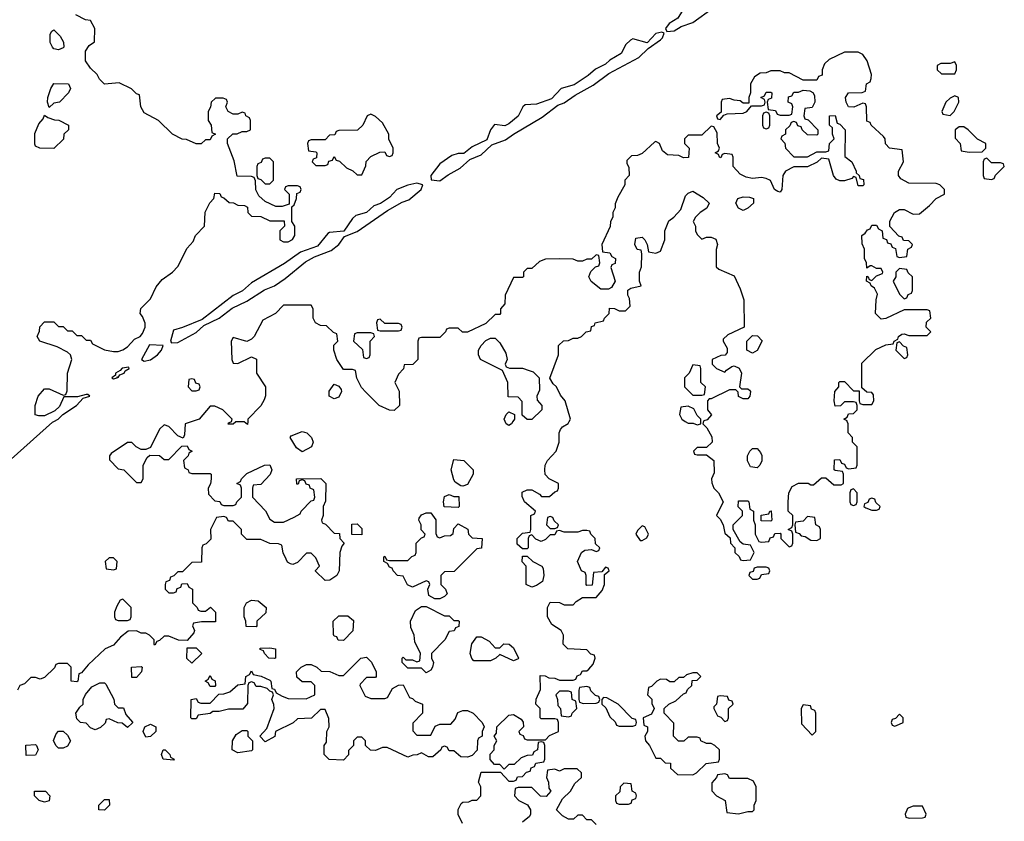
# Model space of a CAD drawing. Header units: inches. Extents: x 2701323 to 2964515, y 494916 to 722124.
# Tile 665 of 673: x 2915241 to 2919526, y 698259 to 701749. Entities that reach past the tile are written whole.
import ezdxf

# ---------------------------------------------------------------- set-up
doc = ezdxf.new("R2010")
doc.units = ezdxf.units.IN
doc.header["$MEASUREMENT"] = 0
doc.layers.add('C9619', color=7, linetype='Continuous')
doc.layers.add('C9710', color=7, linetype='Continuous')

msp = doc.modelspace()

# ---------------------------------------------------------------- linework, layer by layer
at = {"layer": 'C9619', "color": 2, "elevation": 2}
for points in [[(2915204.4, 699835.6), (2915383.6, 699996.4), (2915390.2, 700000)], [(2915992, 700000), (2915962, 699990), (2915958, 699942), (2915952.7, 699927.3), (2915930, 699938), (2915890, 699978), (2915870, 699986), (2915850, 699966), (2915810, 699886), (2915790, 699878), (2915770, 699878), (2915748.8, 699888.9), (2915730, 699908), (2915710, 699908), (2915639.6, 699860.4), (2915632, 699850), (2915632.7, 699832.7), (2915670, 699794), (2915694, 699790), (2915750, 699734), (2915770, 699734), (2915778, 699750), (2915778, 699810), (2915796.4, 699843.6), (2915807.3, 699852.7), (2915850, 699852), (2915870, 699834), (2915890, 699834), (2915947.3, 699892.7), (2915970, 699894), (2915978, 699878), (2915992, 699870), (2915978, 699862), (2915974, 699850), (2915954, 699830), (2915958, 699798), (2915974, 699790), (2915978, 699778), (2915990, 699774), (2916070, 699774), (2916074, 699770), (2916074, 699750), (2916071.6, 699728.4), (2916062, 699710), (2916063.6, 699683.6), (2916090, 699654), (2916111.6, 699651.6), (2916118, 699638), (2916130, 699634), (2916170, 699634), (2916182, 699638), (2916186, 699650), (2916206, 699670), (2916206, 699710), (2916202, 699722), (2916186, 699730), (2916202, 699738), (2916206, 699750), (2916230, 699774), (2916306, 699810), (2916330, 699811.3), (2916338, 699790), (2916331.6, 699768.4), (2916290, 699726), (2916258, 699722), (2916254, 699710), (2916254, 699670), (2916311.2, 699611.1), (2916330, 699574), (2916350, 699562), (2916390, 699562), (2916436.4, 699583.6), (2916462, 699598), (2916466, 699610), (2916510, 699654), (2916522, 699658), (2916526, 699670), (2916522, 699702), (2916506, 699710), (2916502, 699722), (2916487.3, 699727.3), (2916482, 699742), (2916470, 699746), (2916458, 699742), (2916452.7, 699727.3), (2916447.3, 699727.3), (2916446, 699750), (2916551.6, 699751.6), (2916574, 699730), (2916572.7, 699652.7), (2916562, 699630), (2916562, 699590), (2916554, 699570), (2916558, 699558), (2916572.7, 699552.7), (2916610, 699514), (2916632.7, 699512.7), (2916634, 699490), (2916654, 699470), (2916643.6, 699456.4), (2916634, 699430), (2916632, 699350), (2916622, 699330), (2916591.6, 699308.4), (2916570, 699308), (2916528.4, 699348.4), (2916528.4, 699351.6), (2916546, 699370), (2916530, 699406), (2916510, 699426), (2916490, 699426), (2916450, 699386), (2916430, 699378), (2916420.4, 699380.4), (2916407.3, 699387.3), (2916400.4, 699400.4), (2916388.4, 699428.4), (2916382, 699462), (2916367.3, 699467.3), (2916330, 699468), (2916290, 699486), (2916230, 699486), (2916206, 699510), (2916206, 699530), (2916170, 699566), (2916150, 699566), (2916142, 699582), (2916130, 699586), (2916098, 699582), (2916072, 699530), (2916072.7, 699487.3), (2916052.7, 699467.3), (2916038, 699462), (2916034, 699450), (2916032.7, 699387.3), (2915990, 699386), (2915950, 699346), (2915930, 699346), (2915912.7, 699327.3), (2915898, 699322), (2915892.7, 699307.3), (2915878, 699302), (2915874, 699290), (2915874, 699270), (2915882, 699262), (2915890, 699254), (2915910, 699254), (2915922, 699258), (2915927.3, 699272.7), (2915942, 699278), (2915947.3, 699292.7), (2915970, 699294), (2915978, 699278), (2915994, 699270), (2915994, 699210), (2916014, 699190), (2916018, 699178), (2916030, 699174), (2916050, 699174), (2916072, 699192), (2916094, 699170), (2916092.7, 699127.3), (2916032.7, 699127.3), (2915998, 699122), (2915994, 699110), (2916002, 699090), (2915999.6, 699080.4), (2915970, 699046), (2915932.7, 699047.3), (2915890, 699066), (2915870, 699066), (2915850, 699046), (2915838, 699042), (2915830, 699026), (2915826, 699030), (2915826, 699050), (2915806, 699070), (2915790, 699078), (2915770, 699078), (2915750, 699088), (2915712.7, 699087.3), (2915679.6, 699060.4), (2915650, 699026), (2915614, 699010), (2915539.6, 698940.4), (2915510, 698906), (2915498, 698902), (2915494, 698870), (2915490, 698866), (2915466, 698870), (2915466, 698930), (2915458, 698938), (2915450, 698946), (2915410, 698946), (2915398, 698942), (2915392.7, 698927.3), (2915350, 698886), (2915330, 698878), (2915310, 698886), (2915290, 698886), (2915262, 698858), (2915242, 698850), (2915232, 698830)], [(2916233.4, 700000), (2916232.7, 699987.3), (2916218, 699998), (2916182, 699998), (2916170, 699988), (2916148.4, 699988.4), (2916150, 699994), (2916162, 699998), (2916162.7, 700000)], [(2917168, 698250), (2917148.8, 698288.9), (2917148.8, 698311.1), (2917163.1, 698336.9), (2917170, 698342), (2917196.4, 698343.6), (2917210, 698352), (2917230, 698352), (2917248, 698370), (2917248, 698410), (2917238, 698430), (2917250, 698474), (2917334, 698474), (2917370, 698434), (2917390, 698434), (2917402, 698438), (2917407.3, 698452.7), (2917430, 698454), (2917447.3, 698472.7), (2917462, 698478), (2917467.3, 698492.7), (2917482, 698498), (2917487.3, 698512.7), (2917522, 698518), (2917526, 698530), (2917526, 698590), (2917522, 698602), (2917510, 698606), (2917498, 698602), (2917494, 698570), (2917478, 698562), (2917472.7, 698547.3), (2917450, 698546), (2917423.6, 698536.4), (2917392.7, 698507.3), (2917370, 698506), (2917350, 698486), (2917330, 698506), (2917307.3, 698507.3), (2917288, 698528), (2917288.4, 698551.6), (2917306, 698570), (2917306, 698590), (2917318, 698610), (2917306, 698630), (2917316.4, 698643.6), (2917318, 698670), (2917370, 698722), (2917390, 698724.7), (2917423.6, 698703.6), (2917431.6, 698691.6), (2917434, 698670), (2917414, 698650), (2917418, 698638), (2917432.7, 698632.7), (2917438, 698618), (2917450, 698614), (2917530, 698614), (2917547.3, 698632.7), (2917586, 698650), (2917586, 698690), (2917582, 698702), (2917570, 698706), (2917510, 698706), (2917506, 698710), (2917506, 698750), (2917488, 698770), (2917488.4, 698791.6), (2917507.3, 698832.7), (2917506, 698894), (2917527.3, 698892.7), (2917543.6, 698883.6), (2917570, 698882), (2917590, 698874), (2917650, 698874), (2917662, 698878), (2917667.3, 698892.7), (2917682, 698898), (2917690, 698914), (2917710, 698914), (2917718, 698922), (2917736.4, 698943.6), (2917746, 698970), (2917742, 698982), (2917727.3, 698987.3), (2917710, 699006), (2917626, 699010), (2917606, 699030), (2917608, 699070), (2917598, 699090), (2917556.4, 699116.4), (2917538, 699150), (2917538, 699190), (2917550, 699214), (2917590, 699212), (2917610, 699202), (2917650, 699202), (2917663.1, 699216.9), (2917690, 699234), (2917750, 699234), (2917776.4, 699263.6), (2917786, 699290), (2917786, 699334), (2917806, 699350), (2917802, 699362), (2917790, 699366), (2917774, 699346), (2917738, 699342), (2917732.7, 699287.3), (2917710, 699286), (2917706, 699290), (2917706, 699330), (2917702, 699342), (2917686, 699350), (2917668, 699390), (2917686, 699430), (2917700.4, 699439.6), (2917730, 699442), (2917750, 699434), (2917762, 699438), (2917766, 699450), (2917747.3, 699467.3), (2917746, 699490), (2917726, 699510), (2917722, 699522), (2917710, 699526), (2917690, 699526), (2917670, 699518), (2917610, 699518), (2917590, 699526), (2917578, 699522), (2917570, 699506), (2917550, 699506), (2917530, 699486), (2917510, 699478), (2917487.3, 699487.3), (2917470, 699506), (2917458, 699502), (2917454, 699490), (2917454, 699450), (2917450, 699446), (2917430, 699446), (2917406, 699466), (2917406, 699490), (2917430, 699514), (2917462, 699518), (2917466, 699530), (2917466, 699590), (2917482, 699598), (2917486, 699610), (2917438, 699650), (2917427.3, 699672.7), (2917427.3, 699692.7), (2917450, 699702), (2917470, 699702), (2917503.6, 699683.6), (2917512.7, 699672.7), (2917547.3, 699672.7), (2917570, 699694), (2917582, 699698), (2917586, 699710), (2917586, 699730), (2917546, 699750), (2917528.4, 699768.4), (2917526, 699790), (2917528, 699810), (2917538, 699830), (2917575.3, 699870), (2917588.7, 699910), (2917588.7, 699950), (2917594.6, 699965.4), (2917603.1, 699976.9), (2917628.4, 699991.6), (2917632.8, 700000)], [(2917388, 700000), (2917382, 699990), (2917370, 699982), (2917358, 699990), (2917353.5, 700000)], [(2918137.6, 700000), (2918150, 699992), (2918172, 699992), (2918190, 699984.7), (2918206, 699990), (2918206, 700000)], [(2918217.3, 700000), (2918214, 699990), (2918232, 699972), (2918252.7, 699932.7), (2918254, 699910), (2918230, 699886), (2918190, 699886), (2918174, 699870), (2918178, 699858), (2918190, 699854), (2918230, 699854), (2918262, 699830), (2918263.6, 699776.4), (2918252, 699750), (2918252.7, 699732.7), (2918262, 699710), (2918282, 699690), (2918302, 699650), (2918274, 699590), (2918290, 699574), (2918302, 699550), (2918310, 699514), (2918332.7, 699492.7), (2918334, 699470), (2918354, 699450), (2918354, 699430), (2918372.7, 699412.7), (2918378, 699398), (2918390, 699394), (2918422, 699398), (2918438, 699430), (2918422, 699462), (2918390, 699466), (2918376.4, 699476.4), (2918346, 699530), (2918346, 699550), (2918386, 699590), (2918386, 699610), (2918368.4, 699628.4), (2918370, 699654), (2918410, 699654), (2918414, 699650), (2918418, 699618), (2918434, 699610), (2918434, 699570), (2918442, 699550), (2918442, 699510), (2918458, 699478), (2918470, 699474), (2918502, 699478), (2918507.3, 699492.7), (2918522, 699498), (2918527.3, 699512.7), (2918550, 699514), (2918554, 699510), (2918554, 699490), (2918590, 699454), (2918602, 699458), (2918606, 699470), (2918606, 699510), (2918602, 699522), (2918586, 699530), (2918602, 699538), (2918606, 699550), (2918606, 699590), (2918586, 699610), (2918586, 699650), (2918588, 699690), (2918603.1, 699716.9), (2918630, 699732), (2918672, 699732), (2918683.6, 699723.6), (2918696.4, 699723.6), (2918730, 699754), (2918750, 699754), (2918783.6, 699723.6), (2918816.4, 699723.6), (2918826, 699730), (2918826, 699770), (2918822, 699782), (2918790, 699786), (2918786, 699790), (2918787.3, 699832.7), (2918810, 699834), (2918818, 699818), (2918830, 699814), (2918838, 699798), (2918850, 699794), (2918882, 699798), (2918886, 699810), (2918886, 699890), (2918866, 699910), (2918866, 699930), (2918846, 699950), (2918846, 699990), (2918842.7, 700000)], [(2917750, 698246), (2917730, 698266), (2917710, 698266), (2917690, 698286), (2917670, 698286), (2917651.6, 698268.4), (2917630, 698268), (2917603.1, 698283.1), (2917578, 698310), (2917603.1, 698356.9), (2917638, 698390), (2917656.4, 698423.6), (2917686, 698450), (2917686, 698470), (2917667.3, 698487.3), (2917610, 698488), (2917590, 698478), (2917570, 698486), (2917538, 698482), (2917534, 698450), (2917542, 698430), (2917543.6, 698403.6), (2917552, 698390), (2917532, 698368), (2917508.4, 698368.4), (2917470, 698406), (2917410, 698406), (2917398, 698402), (2917394, 698370), (2917414, 698350), (2917451.3, 698331.3), (2917464.7, 698310), (2917464.7, 698290), (2917459.8, 698280.2), (2917430, 698255.3)]]:
    msp.add_lwpolyline(points, dxfattribs=at)
for points in [[(2916470, 699868), (2916445.6, 699885.6), (2916418, 699930), (2916422, 699938), (2916470, 699956), (2916491.3, 699950), (2916511.3, 699930), (2916518, 699910), (2916511.2, 699888.9)], [(2918450, 699798), (2918422, 699802), (2918408, 699828), (2918408, 699850), (2918418, 699870), (2918430, 699882), (2918450, 699882), (2918465.4, 699865.4), (2918471.2, 699851.1), (2918471.2, 699828.9), (2918462, 699810)], [(2917170, 699718), (2917160.4, 699720.4), (2917136.4, 699736.4), (2917130, 699746), (2917119, 699790), (2917130, 699834), (2917174, 699830), (2917214, 699790), (2917214, 699770), (2917190, 699726)], [(2918870, 699706), (2918858, 699702), (2918854, 699690), (2918854, 699650), (2918858, 699638), (2918870, 699634), (2918882, 699638), (2918886, 699650), (2918886, 699690)], [(2917150, 699626), (2917088.7, 699628.7), (2917086, 699650), (2917090, 699674), (2917110, 699682), (2917130, 699674), (2917152.7, 699672.7), (2917154, 699630)], [(2918950, 699666), (2918938, 699662), (2918932.7, 699647.3), (2918918, 699642), (2918914, 699630), (2918923.6, 699623.6), (2918950, 699614), (2918970, 699614), (2918982, 699618), (2918986, 699630), (2918967.3, 699647.3), (2918962, 699662)], [(2917070, 699494), (2917090, 699502), (2917116.4, 699503.6), (2917127.3, 699512.7), (2917130, 699534), (2917150, 699554), (2917191.2, 699531.1), (2917194, 699510), (2917210, 699494), (2917254, 699490), (2917251.2, 699448.9), (2917230, 699446), (2917132.7, 699347.3), (2917090, 699346), (2917074, 699330), (2917074, 699290), (2917094, 699270), (2917102, 699250), (2917090, 699238), (2917070, 699228), (2917048.4, 699228.4), (2917022, 699242), (2917018, 699270), (2917026, 699290), (2917022, 699302), (2917010, 699306), (2916950, 699278), (2916928.8, 699288.9), (2916910, 699326), (2916886, 699330), (2916866, 699350), (2916862, 699362), (2916850, 699366), (2916842, 699382), (2916826, 699390), (2916826, 699410), (2916830, 699414), (2916838, 699398), (2916850, 699394), (2916930, 699394), (2916947.3, 699412.7), (2916962, 699418), (2916966, 699430), (2916966, 699470), (2916990, 699494), (2917002, 699498), (2917006, 699510), (2916988.4, 699528.4), (2916988, 699550), (2916978, 699570), (2916980.4, 699579.6), (2916990, 699594), (2917010, 699602), (2917030, 699602), (2917051.6, 699571.6), (2917052.7, 699512.7), (2917058, 699498)], [(2918510, 699566), (2918467.3, 699567.3), (2918467.3, 699592.7), (2918502, 699598), (2918506, 699610), (2918511.6, 699611.6), (2918514, 699570)], [(2917550, 699586), (2917538, 699582), (2917534, 699550), (2917550, 699534), (2917570, 699534), (2917582, 699538), (2917586, 699550), (2917567.3, 699567.3), (2917562, 699582)], [(2918670, 699586), (2918650, 699566), (2918618, 699562), (2918614, 699550), (2918618, 699518), (2918632.7, 699512.7), (2918642, 699502), (2918659.6, 699499.6), (2918683.6, 699483.6), (2918710, 699482), (2918726, 699490), (2918726, 699530), (2918722, 699542), (2918706, 699550), (2918702, 699582)], [(2916730, 699506), (2916687.3, 699507.3), (2916687.3, 699552.7), (2916710, 699554), (2916730, 699534)], [(2917950, 699546), (2917930, 699526), (2917922, 699510), (2917942, 699482), (2917950, 699482), (2917970, 699494), (2917978, 699510), (2917962, 699542)], [(2915650, 699406), (2915630, 699406), (2915614, 699390), (2915618, 699358), (2915650, 699354), (2915662, 699358), (2915666, 699390)], [(2917470, 699278), (2917446, 699290), (2917446, 699370), (2917428.4, 699388.4), (2917430, 699414), (2917450, 699414), (2917474, 699390), (2917514, 699370), (2917519.6, 699359.6), (2917522, 699330), (2917516, 699304), (2917490, 699286)], [(2918490, 699366), (2918450, 699366), (2918438, 699362), (2918432.7, 699347.3), (2918418, 699342), (2918414, 699330), (2918430, 699314), (2918450, 699314), (2918462, 699318), (2918470, 699334), (2918502, 699338), (2918506, 699350), (2918502, 699362)], [(2915690, 699226), (2915678, 699222), (2915663.6, 699196.4), (2915654, 699170), (2915654, 699150), (2915658, 699138), (2915670, 699134), (2915710, 699134), (2915722, 699138), (2915726, 699150), (2915726, 699190)], [(2916270, 699106), (2916227.3, 699107.3), (2916226, 699130), (2916218, 699150), (2916218, 699190), (2916228.8, 699211.1), (2916250, 699222), (2916279.6, 699219.6), (2916314, 699190), (2916312.7, 699167.3), (2916274, 699130), (2916274, 699110)], [(2917090, 699154), (2917110, 699154), (2917130, 699134), (2917150, 699134), (2917154, 699130), (2917152.7, 699107.3), (2917138, 699102), (2917131.6, 699088.4), (2917110, 699086), (2917091.2, 699048.9), (2917034, 698990), (2917034, 698970), (2917042, 698950), (2917038, 698930), (2917030, 698918), (2917010, 698906), (2916990, 698926), (2916930, 698926), (2916906, 698950), (2916906, 698970), (2916910, 698974), (2916922, 698962), (2916950, 698962), (2916970, 698954), (2916982, 698958), (2916986, 698990), (2916960.4, 699040.4), (2916958, 699070), (2916943.1, 699103.1), (2916942, 699130), (2916963.1, 699176.9), (2916990, 699194), (2917010, 699194)], [(2916650, 699046), (2916627.3, 699047.3), (2916622, 699062), (2916610, 699066), (2916607.3, 699072.7), (2916606, 699130), (2916630, 699154), (2916670, 699154), (2916694, 699134), (2916691.6, 699088.4)], [(2917310, 699014), (2917330, 699014), (2917348.7, 699031.3), (2917371.2, 699031.1), (2917390, 699014), (2917412, 698970), (2917410, 698966), (2917390, 698958), (2917330, 698986), (2917314, 698970), (2917290, 698958), (2917218, 698958), (2917208.4, 698968.4), (2917202, 698990), (2917208.4, 699031.6), (2917230, 699062), (2917250, 699062), (2917283.6, 699043.6)], [(2915990, 698948), (2915968.4, 698968.4), (2915970, 699014), (2916010, 699014), (2916034, 698990)], [(2916350, 698968), (2916326, 698970), (2916306, 698990), (2916302, 699002), (2916287.3, 699007.3), (2916287.3, 699012.7), (2916330, 699014), (2916354, 699010), (2916354, 698970)], [(2916770, 698794), (2916830, 698794), (2916842, 698798), (2916863.1, 698836.9), (2916890, 698852), (2916910, 698854), (2916938, 698798), (2916950, 698794), (2916962, 698782), (2916994, 698770), (2916994, 698730), (2916952.7, 698687.3), (2916952.7, 698652.7), (2916970, 698634), (2917030, 698634), (2917050, 698674), (2917070, 698682), (2917118, 698682), (2917136.4, 698703.6), (2917147.3, 698732.7), (2917170, 698742), (2917190, 698742), (2917214, 698730), (2917254, 698690), (2917262, 698670), (2917254, 698650), (2917254, 698630), (2917238, 698622), (2917234, 698610), (2917231.6, 698568.4), (2917210, 698546), (2917190, 698538), (2917160.4, 698540.4), (2917130, 698566), (2917110, 698566), (2917102, 698582), (2917090, 698586), (2917078, 698582), (2917074, 698570), (2917039.6, 698540.4), (2917020.4, 698540.4), (2916990, 698558), (2916971.6, 698548.4), (2916952.7, 698547.3), (2916930, 698538), (2916840.4, 698580.4), (2916819.6, 698580.4), (2916790, 698568), (2916768.4, 698568.4), (2916746, 698590), (2916746, 698610), (2916730, 698626), (2916710, 698626), (2916694, 698610), (2916694, 698590), (2916672.7, 698567.3), (2916671.6, 698548.4), (2916650, 698526), (2916588.4, 698528.4), (2916566, 698550), (2916566, 698590), (2916576.4, 698603.6), (2916578, 698650), (2916588, 698670), (2916587.3, 698707.3), (2916570, 698746), (2916550, 698746), (2916511.6, 698708.4), (2916450, 698706), (2916431.6, 698688.4), (2916354, 698650), (2916351.2, 698628.9), (2916310, 698606), (2916286, 698630), (2916316.4, 698663.6), (2916348, 698750), (2916347.3, 698767.3), (2916338, 698790), (2916346, 698810), (2916342, 698822), (2916330, 698826), (2916318, 698838), (2916290, 698846), (2916270, 698846), (2916262, 698862), (2916250, 698866), (2916238, 698862), (2916234, 698850), (2916232.7, 698772.7), (2916212.7, 698747.3), (2916150, 698748), (2916110, 698738), (2916082, 698738), (2916070, 698728), (2916018, 698722), (2916010, 698706), (2915990, 698706), (2915986, 698710), (2915988, 698790), (2916010, 698794), (2916018, 698778), (2916030, 698774), (2916070, 698774), (2916107.3, 698812.7), (2916130, 698814), (2916156.4, 698823.6), (2916190, 698854), (2916222, 698858), (2916226, 698890), (2916242, 698898), (2916250, 698914), (2916258, 698898), (2916291.6, 698891.6), (2916330, 698874), (2916334, 698870), (2916338, 698838), (2916350, 698834), (2916358, 698818), (2916383.6, 698803.6), (2916410, 698794), (2916487.3, 698792.7), (2916526, 698810), (2916526, 698850), (2916510, 698866), (2916470, 698866), (2916447.3, 698887.3), (2916446, 698910), (2916466, 698930), (2916490, 698942), (2916510, 698942), (2916534, 698930), (2916552.7, 698912.7), (2916591.2, 698911.1), (2916630, 698894), (2916650, 698894), (2916726, 698970), (2916750, 698974), (2916771.6, 698951.6), (2916792, 698910), (2916792, 698890), (2916790, 698886), (2916750, 698886), (2916723.6, 698856.4), (2916722, 698850), (2916744.7, 698804.7)], [(2915730, 698886), (2915728, 698930), (2915770, 698934), (2915774, 698930), (2915772, 698910), (2915750, 698886)], [(2916070, 698846), (2916062, 698862), (2916048, 698870), (2916062, 698878), (2916070, 698894), (2916078, 698878), (2916091.6, 698871.6), (2916094, 698850), (2916090, 698846)], [(2918190, 698906), (2918170, 698906), (2918143.6, 698896.4), (2918130, 698886), (2918110, 698886), (2918090, 698866), (2918070, 698866), (2918056.4, 698876.4), (2918030, 698878), (2918014, 698870), (2917990, 698846), (2917978, 698842), (2917974, 698810), (2917991.6, 698791.6), (2917992.7, 698772.7), (2918002, 698750), (2917990, 698726), (2917954, 698710), (2917958, 698678), (2917974, 698670), (2917974, 698650), (2917962, 698630), (2917964.7, 698610), (2917982, 698590), (2918010, 698534), (2918030, 698534), (2918050, 698514), (2918072.7, 698512.7), (2918074, 698490), (2918103.6, 698463.6), (2918170, 698462), (2918186, 698470), (2918228.4, 698511.6), (2918282, 698518), (2918286, 698530), (2918286, 698570), (2918266, 698590), (2918250, 698598), (2918230, 698598), (2918206, 698610), (2918202, 698622), (2918190, 698626), (2918150, 698626), (2918131.6, 698608.4), (2918108, 698608), (2918086, 698630), (2918087.3, 698687.3), (2918046, 698730), (2918046, 698750), (2918066, 698770), (2918096.4, 698783.6), (2918130, 698814), (2918142, 698818), (2918147.3, 698832.7), (2918166, 698850), (2918167.3, 698872.7), (2918190, 698874), (2918206, 698890)], [(2915710, 698668), (2915687.3, 698687.3), (2915668.4, 698688.4), (2915630, 698706), (2915618, 698702), (2915612.7, 698687.3), (2915592.7, 698667.3), (2915570, 698658), (2915550, 698666), (2915530, 698686), (2915506, 698690), (2915490, 698706), (2915486, 698730), (2915503.1, 698756.9), (2915518, 698770), (2915518, 698790), (2915528.4, 698811.6), (2915555.3, 698844.7), (2915590, 698862), (2915610, 698862), (2915616.9, 698856.9), (2915651.6, 698791.6), (2915654, 698770), (2915670, 698754), (2915692.7, 698752.7), (2915703.6, 698723.6), (2915731.6, 698691.6), (2915732, 698688)], [(2917710, 698846), (2917678, 698842), (2917674, 698830), (2917674, 698790), (2917678, 698778), (2917692.7, 698772.7), (2917750, 698774), (2917762, 698778), (2917766, 698790), (2917762, 698802), (2917747.3, 698807.3), (2917727.3, 698827.3), (2917722, 698842)], [(2917630, 698826), (2917590, 698826), (2917574, 698810), (2917582, 698790), (2917583.6, 698763.6), (2917594, 698750), (2917598, 698718), (2917630, 698714), (2917642, 698718), (2917646, 698730), (2917666, 698750), (2917662, 698782), (2917646, 698790), (2917642, 698822)], [(2917782, 698798), (2917774, 698790), (2917774, 698770), (2917792.7, 698752.7), (2917810, 698714), (2917832.7, 698692.7), (2917838, 698678), (2917850, 698674), (2917910, 698674), (2917922, 698678), (2917926, 698690), (2917922, 698702), (2917907.3, 698707.3), (2917846, 698770), (2917796.4, 698796.4)], [(2918290, 698806), (2918278, 698802), (2918274, 698770), (2918262, 698758), (2918262, 698750), (2918278, 698718), (2918292.7, 698712.7), (2918310, 698694), (2918322, 698698), (2918326, 698710), (2918326, 698750), (2918346, 698770), (2918342, 698782), (2918327.3, 698787.3), (2918322, 698802)], [(2918650, 698766), (2918642, 698750), (2918643.6, 698683.6), (2918690, 698634), (2918706, 698650), (2918706, 698730), (2918702, 698742), (2918687.3, 698747.3), (2918682, 698762)], [(2919070, 698726), (2919052.7, 698707.3), (2919038, 698702), (2919034, 698690), (2919038, 698678), (2919050, 698674), (2919070, 698682), (2919086, 698690), (2919086, 698710)], [(2915790, 698626), (2915778, 698650), (2915786, 698670), (2915810, 698682), (2915834, 698670), (2915834, 698650), (2915810, 698628)], [(2915410, 698578), (2915398, 698590), (2915388.8, 698611.1), (2915400.2, 698639.8), (2915410, 698652), (2915430, 698652), (2915450, 698634), (2915462, 698610), (2915450, 698586), (2915430, 698578)], [(2916190, 698558), (2916166, 698570), (2916168, 698610), (2916183.1, 698636.9), (2916210, 698654), (2916230, 698654), (2916234, 698650), (2916234, 698630), (2916254, 698610), (2916254, 698570), (2916250, 698566)], [(2915270, 698546), (2915268.7, 698591.3), (2915310, 698594), (2915314, 698590), (2915322, 698570), (2915310, 698548)], [(2915910, 698526), (2915866, 698530), (2915858, 698550), (2915866, 698570), (2915874, 698570), (2915894, 698550), (2915898, 698538), (2915914, 698530)], [(2918310, 698466), (2918278, 698462), (2918274, 698450), (2918252.7, 698427.3), (2918252.7, 698392.7), (2918274, 698370), (2918312, 698350), (2918318, 698298), (2918370, 698292), (2918410, 698302), (2918430, 698302), (2918438, 698310), (2918438, 698330), (2918446, 698350), (2918446, 698410), (2918434.6, 698434.6), (2918410, 698446), (2918330, 698446), (2918322, 698462)], [(2917870, 698426), (2917854, 698410), (2917852.7, 698387.3), (2917834, 698370), (2917834, 698350), (2917838, 698338), (2917850, 698334), (2917890, 698334), (2917902, 698338), (2917907.3, 698352.7), (2917922, 698358), (2917926, 698370), (2917922, 698382), (2917906, 698390), (2917902, 698422)], [(2915350, 698342), (2915326, 698350), (2915306, 698370), (2915306, 698390), (2915354, 698390), (2915372, 698370), (2915370, 698348)], [(2915610, 698308), (2915586, 698310), (2915586, 698330), (2915610, 698354), (2915630, 698354), (2915632, 698330)], [(2919170, 698326), (2919130, 698326), (2919110, 698318), (2919104.7, 698315.3), (2919094, 698290), (2919098, 698278), (2919112.7, 698272.7), (2919170, 698274), (2919182, 698278), (2919186, 698290)]]:
    msp.add_lwpolyline(points, close=True, dxfattribs=at)
at = {"layer": 'C9710', "color": 2, "elevation": 2}
for points in [[(2918210, 701863.7), (2918182.5, 701857.5), (2918150.5, 701829.5), (2918104.9, 701755.1), (2918067.5, 701732.5), (2918052, 701710), (2918058, 701698), (2918090, 701701), (2918120.1, 701719.9), (2918170, 701737.3), (2918259.6, 701800.4), (2918288, 701830), (2918266, 701846), (2918230, 701859.3)], [(2915410, 701618), (2915390, 701622), (2915384, 701630), (2915374, 701650), (2915374.6, 701685.4), (2915381.2, 701698.8), (2915390, 701704.7), (2915416.9, 701676.9), (2915431.6, 701651.6), (2915434, 701630), (2915430, 701626)], [(2918035.3, 701695.3), (2918010, 701688.7), (2917972, 701648), (2917910, 701665.2), (2917899.8, 701660.2), (2917879.3, 701640.7), (2917858, 701602), (2917810, 701572.7), (2917790, 701555.1), (2917746.4, 701533.6), (2917714.4, 701505.6), (2917654.9, 701465.1), (2917598, 701450), (2917555.5, 701404.5), (2917490, 701380.7), (2917441.6, 701378.4), (2917430.5, 701369.5), (2917410.4, 701329.6), (2917370, 701296), (2917352.8, 701287.2), (2917307.7, 701292.3), (2917290.8, 701270), (2917274.4, 701225.6), (2917210, 701196), (2917173.7, 701166.3), (2917150, 701166), (2917122.5, 701157.5), (2917070, 701121.2), (2917030.8, 701070), (2917031.3, 701051.3), (2917070, 701047.7), (2917106.2, 701073.8), (2917158, 701102), (2917200.1, 701139.9), (2917250, 701160.7), (2917296.5, 701203.5), (2917354.7, 701225.3), (2917389.5, 701250.5), (2917515.6, 701324.4), (2917583.7, 701376.3), (2917610, 701387.3), (2917658.9, 701421.1), (2917736.2, 701463.8), (2917804.8, 701515.2), (2917936.2, 701583.8), (2917976.5, 701623.5), (2918030, 701661), (2918039, 701670), (2918046, 701690)], [(2919310, 701566), (2919290, 701558), (2919250, 701558), (2919234, 701550), (2919234, 701530), (2919252.7, 701512.7), (2919310, 701514), (2919318, 701530), (2919318, 701550)], [(2915370, 701366), (2915362, 701390), (2915364, 701410), (2915377.2, 701450), (2915390, 701471), (2915454, 701470), (2915462, 701450), (2915454, 701430), (2915414, 701390), (2915390, 701386)], [(2919310, 701418), (2919290, 701408), (2919272, 701390), (2919254, 701350), (2919258, 701338), (2919290, 701332), (2919308, 701350), (2919328, 701390), (2919326, 701410)], [(2915390, 701188), (2915329.1, 701189.1), (2915310, 701198), (2915306.6, 701206.6), (2915306.8, 701253.2), (2915324.1, 701295.9), (2915343.1, 701316.9), (2915350, 701334), (2915363.6, 701323.6), (2915392.7, 701312.7), (2915411.6, 701311.6), (2915454, 701290), (2915454, 701270), (2915434, 701250), (2915431.6, 701228.4)], [(2916770, 701338), (2916754, 701330), (2916734, 701290), (2916711.6, 701268.4), (2916630, 701266), (2916618, 701262), (2916612.7, 701247.3), (2916590, 701246), (2916570, 701226), (2916510, 701226), (2916498, 701222), (2916494, 701210), (2916498, 701178), (2916530, 701174), (2916534, 701170), (2916532.7, 701147.3), (2916518, 701142), (2916514, 701130), (2916530, 701114), (2916570, 701114), (2916582, 701118), (2916587.3, 701132.7), (2916602, 701138), (2916610, 701154), (2916618, 701138), (2916632.7, 701132.7), (2916663.6, 701103.6), (2916691.6, 701091.6), (2916710, 701074), (2916730, 701074), (2916747.3, 701112.7), (2916748.4, 701131.6), (2916770, 701154), (2916808.4, 701171.6), (2916830, 701174), (2916838, 701158), (2916850, 701154), (2916862, 701158), (2916866, 701170), (2916866, 701190), (2916848.4, 701228.4), (2916848, 701250), (2916820.4, 701300.4), (2916790, 701328)], [(2918490, 701346), (2918478, 701342), (2918474, 701330), (2918474, 701290), (2918478, 701278), (2918490, 701274), (2918502, 701278), (2918506, 701290), (2918506, 701330), (2918502, 701342)], [(2919350, 701282), (2919330, 701282), (2919312, 701270), (2919312.7, 701232.7), (2919334, 701210), (2919338, 701178), (2919372.7, 701172.7), (2919430, 701174), (2919446, 701190), (2919446, 701210), (2919408.7, 701228.7), (2919368, 701270)], [(2916330, 701146), (2916310, 701146), (2916298, 701142), (2916292.7, 701127.3), (2916278, 701122), (2916274, 701110), (2916274, 701070), (2916278, 701058), (2916290, 701054), (2916310, 701034), (2916330, 701034), (2916346, 701050), (2916346, 701130)], [(2919450, 701146), (2919438, 701142), (2919434, 701130), (2919434, 701070), (2919438, 701058), (2919470, 701054), (2919482, 701058), (2919487.3, 701072.7), (2919526, 701110), (2919522, 701122), (2919510, 701126), (2919470, 701126)], [(2916970, 701037.2), (2916930, 701029.3), (2916882, 701010), (2916850, 700975.3), (2916810.9, 700949.1), (2916782, 700938), (2916750.6, 700909.4), (2916703.4, 700896.6), (2916690, 700884), (2916651.6, 700828.4), (2916590, 700822), (2916582.3, 700817.7), (2916537.3, 700762.7), (2916462.8, 700737.2), (2916393, 700687), (2916250, 700604), (2916210.7, 700569.3), (2916170, 700549), (2916036, 700444), (2915950, 700409.2), (2915910, 700398), (2915898, 700350), (2915902, 700342), (2915930, 700344), (2916010, 700386.8), (2916042, 700418), (2916108.7, 700450), (2916166.3, 700493.7), (2916230, 700524), (2916306.6, 700573.4), (2916350, 700590.8), (2916397, 700623), (2916485.1, 700694.9), (2916523.7, 700716.3), (2916596.2, 700743.8), (2916630, 700770.8), (2916655.1, 700804.9), (2916710, 700827.3), (2916841.5, 700918.5), (2916905.8, 700954.2), (2916934.9, 700965.1), (2916989, 701010), (2916995.3, 701030)], [(2918390, 700918), (2918368.8, 700928.9), (2918358, 700950), (2918366, 700970), (2918390, 700978), (2918416.9, 700976.9), (2918434, 700970), (2918434, 700950), (2918410, 700928)], [(2919070, 700666), (2919054, 700650), (2919054, 700630), (2919042, 700610), (2919070, 700554), (2919090, 700534), (2919102, 700538), (2919107.3, 700552.7), (2919122, 700558), (2919126, 700570), (2919126, 700630), (2919107.3, 700647.3), (2919102, 700662)], [(2916810, 700446), (2916798, 700442), (2916794, 700430), (2916798, 700398), (2916810, 700394), (2916890, 700394), (2916902, 700398), (2916906, 700410), (2916902, 700422), (2916890, 700426), (2916830, 700426)], [(2916770, 700386), (2916710, 700386), (2916698, 700382), (2916694, 700350), (2916732.7, 700312.7), (2916738, 700278), (2916750, 700274), (2916762, 700278), (2916766, 700290), (2916766, 700350), (2916786, 700370), (2916782, 700382)], [(2918430, 700298), (2918406, 700310), (2918406, 700350), (2918430, 700374), (2918452.7, 700372.7), (2918471.6, 700351.6), (2918450, 700308.7)], [(2915806.4, 700333.6), (2915772, 700270), (2915782.8, 700262.8), (2915810, 700267.7), (2915841.2, 700290), (2915859, 700310), (2915866, 700330)], [(2917450, 700008), (2917427.3, 700027.3), (2917427.3, 700087.3), (2917410, 700106), (2917367.3, 700107.3), (2917366, 700170), (2917342, 700222), (2917246, 700270), (2917238, 700290), (2917238, 700310), (2917248.8, 700331.1), (2917270, 700352), (2917290, 700362), (2917310, 700362), (2917330, 700342), (2917356.9, 700296.9), (2917362, 700270), (2917354, 700250), (2917358, 700238), (2917372.7, 700232.7), (2917430, 700231.3), (2917458, 700222), (2917475.3, 700215.3), (2917502, 700190), (2917503.6, 700136.4), (2917492, 700110), (2917492.7, 700092.7), (2917514, 700070), (2917514, 700050), (2917470, 700008)], [(2919070, 700346), (2919058, 700342), (2919054, 700310), (2919090, 700274), (2919102, 700278), (2919106, 700290), (2919102, 700322), (2919087.3, 700327.3)], [(2918170, 700246), (2918154, 700210), (2918134, 700190), (2918134, 700150), (2918170, 700114), (2918210, 700114), (2918222, 700118), (2918226, 700150), (2918206, 700170), (2918206, 700230), (2918202, 700242)], [(2915716.4, 700236.4), (2915687.5, 700232.5), (2915678.8, 700221.2), (2915658, 700210), (2915658, 700202), (2915642, 700190), (2915650, 700186), (2915666, 700190), (2915666, 700194), (2915670, 700192), (2915677.2, 700202.8), (2915695.3, 700210), (2915700.2, 700219.8), (2915718, 700230)], [(2915990, 700186), (2915978, 700182), (2915974, 700150), (2915990, 700134), (2916010, 700134), (2916022, 700138), (2916026, 700150), (2916022, 700162), (2916007.3, 700167.3), (2916002, 700182)], [(2916610, 700098), (2916588, 700110), (2916588.4, 700131.6), (2916610, 700162), (2916630, 700154), (2916639.6, 700139.6), (2916642, 700130), (2916630, 700106)]]:
    msp.add_lwpolyline(points, close=True, dxfattribs=at)
for points in [[(2915390.2, 700000), (2915408.7, 700010), (2915429, 700031), (2915488.7, 700070), (2915518, 700102), (2915546, 700110), (2915538, 700118), (2915530, 700118), (2915492.7, 700107.3), (2915432.7, 700107.3), (2915414.4, 700065.6), (2915394.4, 700045.6), (2915350, 700025.2), (2915324, 700024), (2915308.8, 700028.9), (2915308.7, 700070), (2915322, 700110), (2915350, 700142), (2915370, 700142), (2915430, 700114), (2915442, 700118), (2915447.3, 700132.7), (2915448.7, 700210), (2915468.7, 700270), (2915462, 700290), (2915450, 700302), (2915404.7, 700324.7), (2915328.8, 700348.9), (2915318, 700370), (2915327.3, 700392.7), (2915328.4, 700411.6), (2915350, 700434), (2915390, 700434), (2915410, 700414), (2915430, 700414), (2915450, 700394), (2915470, 700394), (2915490, 700374), (2915510, 700374), (2915530, 700354), (2915550, 700354), (2915558, 700338), (2915610, 700312), (2915650, 700304.7), (2915670, 700304.7), (2915690, 700311.3), (2915710, 700324.7), (2915741.2, 700358.8), (2915766, 700370), (2915776.4, 700383.6), (2915788, 700410), (2915787.3, 700427.3), (2915776.4, 700456.4), (2915766, 700470), (2915768.4, 700491.6), (2915810, 700534), (2915834.6, 700585.4), (2915862, 700618), (2915906, 700650), (2915930, 700674), (2915970, 700754), (2915996.4, 700783.6), (2916006, 700810), (2916046, 700850), (2916048.4, 700911.6), (2916068.4, 700951.6), (2916086, 700970), (2916090, 700994), (2916112.7, 700992.7), (2916118, 700978), (2916130, 700974), (2916152.7, 700952.7), (2916171.6, 700951.6), (2916190, 700942), (2916219.6, 700939.6), (2916232.7, 700932.7), (2916234, 700910), (2916250, 700894), (2916290, 700892), (2916330, 700874), (2916392.7, 700872.7), (2916394, 700850), (2916374, 700830), (2916374, 700790), (2916390, 700782), (2916410, 700782), (2916428, 700792), (2916438, 700810), (2916438, 700850), (2916426, 700870), (2916426, 700934), (2916436.4, 700943.6), (2916446, 700970), (2916447.3, 700992.7), (2916462, 700998), (2916466, 701010), (2916462, 701022), (2916450, 701026), (2916410, 701026), (2916398, 701022), (2916394, 701010), (2916414, 700990), (2916414, 700946), (2916383.6, 700936.4), (2916356.4, 700936.4), (2916310, 700958), (2916282, 700982), (2916268.4, 701008.4), (2916267.3, 701047.3), (2916262, 701062), (2916250, 701066), (2916187.3, 701067.3), (2916174.6, 701134.6), (2916146, 701210), (2916146, 701230), (2916168.4, 701251.6), (2916187.3, 701252.7), (2916210, 701262), (2916230, 701262), (2916246, 701270), (2916246, 701310), (2916242, 701322), (2916226, 701330), (2916222, 701342), (2916210, 701346), (2916190, 701338), (2916170, 701338), (2916148.8, 701348.9), (2916138, 701370), (2916146, 701390), (2916142, 701402), (2916127.3, 701407.3), (2916092.7, 701407.3), (2916074, 701390), (2916071.6, 701368.4), (2916062, 701350), (2916062, 701310), (2916074, 701290), (2916078, 701258), (2916094, 701250), (2916078, 701242), (2916070, 701226), (2916050, 701226), (2916031.6, 701208.4), (2916010, 701208), (2915967.3, 701227.3), (2915948.4, 701228.4), (2915906, 701250), (2915846, 701310), (2915783.1, 701343.1), (2915768, 701370), (2915762, 701422), (2915750, 701426), (2915728.4, 701448.4), (2915674.6, 701474.6), (2915610, 701468.7), (2915588, 701490), (2915578, 701510), (2915550, 701538), (2915528, 701570), (2915528.4, 701611.6), (2915543.1, 701636.9), (2915567.3, 701652.7), (2915568, 701710), (2915550, 701746), (2915528.4, 701748.4), (2915486, 701770)], [(2918842.7, 700000), (2918842, 700002), (2918828, 700010), (2918842, 700018), (2918847.3, 700032.7), (2918870, 700034), (2918886, 700050), (2918886, 700070), (2918882, 700082), (2918870, 700086), (2918830, 700086), (2918812.7, 700067.3), (2918790, 700066), (2918786, 700090), (2918788, 700130), (2918806, 700150), (2918806, 700170), (2918810, 700174), (2918830, 700174), (2918870, 700134), (2918894, 700134), (2918894, 700090), (2918898, 700078), (2918910, 700074), (2918950, 700074), (2918958, 700090), (2918956.4, 700116.4), (2918950, 700126), (2918927.3, 700127.3), (2918906, 700146), (2918906, 700254), (2918967.3, 700312.7), (2919010, 700334), (2919042, 700338), (2919046, 700350), (2919062, 700358), (2919066, 700370), (2919080.4, 700379.6), (2919090, 700382), (2919110, 700374), (2919190, 700374), (2919206, 700390), (2919186, 700410), (2919187.3, 700432.7), (2919206, 700450), (2919202, 700482), (2919190, 700486), (2919090, 700486), (2919010, 700448), (2918990, 700446), (2918966, 700470), (2918968, 700530), (2918974.6, 700554.6), (2918960.4, 700580.4), (2918946, 700590), (2918942, 700602), (2918926, 700610), (2918927.3, 700632.7), (2918934, 700630), (2918938, 700618), (2918950, 700614), (2918970, 700634), (2918995.3, 700644.7), (2918998, 700650), (2918990, 700666), (2918970, 700666), (2918950, 700678), (2918942, 700678), (2918927.3, 700667.3), (2918926, 700690), (2918918, 700710), (2918918, 700750), (2918907.3, 700772.7), (2918906, 700810), (2918920.4, 700819.6), (2918930, 700834), (2918942, 700838), (2918950, 700854), (2918970, 700854), (2918978, 700838), (2918994, 700830), (2918998, 700798), (2919012.7, 700792.7), (2919018, 700778), (2919032.7, 700772.7), (2919038, 700758), (2919052.7, 700752.7), (2919058, 700718), (2919070, 700714), (2919102, 700718), (2919106, 700750), (2919122, 700758), (2919126, 700770), (2919110, 700786), (2919087.3, 700787.3), (2919082, 700802), (2919067.3, 700807.3), (2919028, 700848), (2919028.4, 700871.6), (2919048, 700910), (2919070, 700922), (2919090, 700922), (2919130, 700902), (2919156.4, 700903.6), (2919200.4, 700939.6), (2919228.8, 700971.1), (2919266, 700990), (2919266, 701010), (2919246, 701030), (2919230, 701035.3), (2919110, 701038), (2919076.4, 701056.4), (2919066, 701070), (2919066, 701090), (2919088, 701130), (2919082, 701182), (2919026, 701190), (2919008.4, 701208.4), (2919008, 701230), (2919000.4, 701240.4), (2918946, 701290), (2918942, 701302), (2918927.3, 701307.3), (2918926, 701370), (2918922, 701382), (2918910, 701386), (2918871.6, 701368.4), (2918848, 701370), (2918838, 701390), (2918835.3, 701410), (2918848, 701430), (2918907.3, 701432.7), (2918922, 701438), (2918926, 701470), (2918942, 701478), (2918947.3, 701492.7), (2918948, 701510), (2918928.7, 701570), (2918910, 701598), (2918890, 701608), (2918830, 701608), (2918763.6, 701576.4), (2918743.6, 701556.4), (2918734, 701530), (2918732.7, 701507.3), (2918718, 701502), (2918710, 701486), (2918650, 701486), (2918590, 701518), (2918570, 701518), (2918550, 701526), (2918510, 701526), (2918490, 701518), (2918463.6, 701516.4), (2918439.6, 701500.4), (2918422, 701470), (2918422, 701430), (2918414, 701410), (2918414, 701386), (2918390, 701386), (2918376.4, 701396.4), (2918350, 701398), (2918330, 701406), (2918298, 701402), (2918294, 701390), (2918294, 701346), (2918274, 701330), (2918278, 701318), (2918290, 701314), (2918306, 701334), (2918320.4, 701339.6), (2918390, 701342), (2918406, 701350), (2918426, 701374), (2918470, 701374), (2918482, 701378), (2918486, 701390), (2918482, 701402), (2918466, 701410), (2918482, 701418), (2918490, 701434), (2918510, 701434), (2918514, 701430), (2918512.7, 701407.3), (2918498, 701402), (2918494, 701390), (2918498, 701358), (2918530, 701354), (2918538, 701338), (2918550, 701334), (2918590, 701334), (2918602, 701338), (2918606, 701370), (2918602, 701382), (2918586, 701390), (2918587.3, 701412.7), (2918602, 701418), (2918610, 701434), (2918630, 701434), (2918650, 701442), (2918679.6, 701439.6), (2918692.7, 701432.7), (2918699.6, 701419.6), (2918702, 701390), (2918690, 701366), (2918658, 701362), (2918654, 701330), (2918658, 701318), (2918672.7, 701312.7), (2918714, 701270), (2918714, 701250), (2918710, 701246), (2918670, 701248), (2918646, 701270), (2918642, 701282), (2918627.3, 701287.3), (2918622, 701302), (2918610, 701306), (2918598, 701302), (2918592.7, 701287.3), (2918574, 701270), (2918574, 701250), (2918558, 701242), (2918554, 701230), (2918571.6, 701211.6), (2918574, 701190), (2918610, 701152), (2918670, 701152), (2918710, 701174), (2918750, 701174), (2918762, 701178), (2918766, 701210), (2918786, 701230), (2918778, 701250), (2918778, 701278), (2918766, 701290), (2918766, 701330), (2918790, 701332), (2918798, 701298), (2918810, 701294), (2918834, 701270), (2918832.7, 701152.7), (2918862, 701130), (2918882, 701090), (2918882, 701082), (2918894, 701070), (2918898, 701058), (2918912.7, 701052.7), (2918914, 701030), (2918910, 701026), (2918890, 701026), (2918882, 701062), (2918870, 701066), (2918862, 701058), (2918830, 701048), (2918810, 701048), (2918794.6, 701054.6), (2918782, 701070), (2918762, 701142), (2918730, 701146), (2918711.6, 701128.4), (2918670, 701108), (2918610, 701108), (2918574, 701090), (2918562, 701070), (2918558, 701010), (2918550, 700998), (2918540.4, 701000.4), (2918526, 701010), (2918508.4, 701048.4), (2918490, 701058), (2918470, 701062), (2918430, 701058), (2918403.1, 701063.1), (2918376.4, 701076.4), (2918346, 701110), (2918346, 701150), (2918342, 701162), (2918310, 701166), (2918298, 701162), (2918292, 701148), (2918286, 701150), (2918282, 701162), (2918268, 701170), (2918282, 701178), (2918286, 701190), (2918278, 701210), (2918276.4, 701256.4), (2918262, 701282), (2918250, 701286), (2918210, 701246), (2918150, 701246), (2918134, 701230), (2918134, 701210), (2918154, 701190), (2918151.6, 701148.4), (2918130, 701148), (2918110, 701158), (2918060.4, 701160.4), (2918038, 701178), (2918026, 701210), (2918010, 701218), (2918003.6, 701216.4), (2917950, 701166), (2917930, 701158), (2917903.6, 701156.4), (2917883.6, 701136.4), (2917883.6, 701123.6), (2917892.7, 701107.3), (2917894, 701070), (2917874, 701050), (2917874, 701030), (2917843.6, 700976.4), (2917832.7, 700947.3), (2917832, 700930), (2917822, 700910), (2917822, 700890), (2917812, 700870), (2917811.2, 700848.9), (2917774, 700770), (2917778, 700738), (2917810, 700734), (2917818, 700718), (2917834, 700710), (2917832.7, 700687.3), (2917818, 700682), (2917814, 700670), (2917832, 700610), (2917816.9, 700583.1), (2917803.6, 700576.4), (2917770, 700575.3), (2917728.8, 700608.9), (2917718, 700630), (2917727.3, 700652.7), (2917747.3, 700672.7), (2917762, 700678), (2917766, 700690), (2917762, 700722), (2917750, 700726), (2917730, 700706), (2917710, 700706), (2917690, 700698), (2917670, 700698), (2917650, 700706), (2917590, 700708), (2917530, 700706), (2917503.6, 700696.4), (2917470, 700666), (2917450, 700666), (2917434, 700650), (2917434, 700630), (2917430, 700626), (2917390, 700626), (2917354, 700550), (2917352.7, 700512.7), (2917334, 700490), (2917334, 700470), (2917330, 700466), (2917310, 700466), (2917270, 700426), (2917190, 700388), (2917168.4, 700388.4), (2917150, 700406), (2917110, 700406), (2917098, 700402), (2917094, 700390), (2917070, 700366), (2916990, 700366), (2916978, 700362), (2916974, 700350), (2916974, 700270), (2916951.6, 700248.4), (2916914, 700246), (2916911.6, 700228.4), (2916890, 700206), (2916874, 700170), (2916892, 700132), (2916894, 700070), (2916871.6, 700048.4), (2916850, 700048.7), (2916806, 700070), (2916747.3, 700127.3), (2916728.4, 700148.4), (2916708.4, 700188.4), (2916702, 700222), (2916690, 700226), (2916650, 700226), (2916622, 700270), (2916608, 700310), (2916608, 700332), (2916626, 700350), (2916622, 700382), (2916607.3, 700387.3), (2916576.4, 700416.4), (2916550, 700418), (2916528, 700430), (2916518, 700450), (2916518, 700490), (2916510, 700506), (2916390, 700506), (2916354, 700470), (2916299.6, 700440.4), (2916262, 700370), (2916250, 700358), (2916230, 700348), (2916170, 700366), (2916162, 700350), (2916164.7, 700270), (2916170, 700254), (2916190, 700252), (2916250, 700282), (2916271.3, 700271.3), (2916272, 700210), (2916311.2, 700151.1), (2916311.2, 700111.1), (2916305.4, 700094.6), (2916290, 700068), (2916234, 700010), (2916233.4, 700000)], [(2917632.8, 700000), (2917638, 700010), (2917615.3, 700090), (2917594.6, 700114.6), (2917578, 700150), (2917563.1, 700163.1), (2917548, 700188), (2917586, 700290), (2917586, 700330), (2917608.4, 700351.6), (2917630, 700352), (2917650, 700362), (2917670, 700362), (2917686, 700370), (2917706, 700390), (2917726, 700394), (2917730, 700414), (2917742, 700418), (2917746, 700430), (2917782, 700438), (2917786, 700450), (2917806, 700470), (2917807.3, 700492.7), (2917830, 700492), (2917850, 700482), (2917878, 700482), (2917898, 700502), (2917894.6, 700534.6), (2917888, 700550), (2917888.4, 700571.6), (2917900.4, 700579.6), (2917946, 700590), (2917938, 700610), (2917938, 700650), (2917947.3, 700672.7), (2917948, 700730), (2917946, 700746), (2917928.8, 700748.9), (2917918, 700770), (2917922, 700798), (2917950, 700802), (2917962, 700790), (2917972, 700770), (2917978, 700738), (2918010, 700732), (2918030, 700742), (2918048.7, 700790), (2918048.7, 700830), (2918066, 700874), (2918088, 700890), (2918118, 700922), (2918138, 700982), (2918150, 700994), (2918170, 701002), (2918215.3, 700975.3), (2918242, 700950), (2918231.2, 700928.9), (2918202, 700910), (2918182, 700890), (2918172, 700870), (2918182, 700850), (2918182, 700830), (2918190, 700814), (2918210, 700794), (2918230, 700802), (2918250, 700802), (2918270, 700794), (2918278, 700770), (2918271.6, 700748.4), (2918272.7, 700672.7), (2918283.6, 700663.6), (2918350, 700634), (2918376.9, 700576.9), (2918392, 700530), (2918394, 700410), (2918323.6, 700376.4), (2918302, 700358), (2918302, 700350), (2918319.6, 700319.6), (2918319.6, 700300.4), (2918312, 700288), (2918292.7, 700287.3), (2918254, 700270), (2918254, 700250), (2918274, 700230), (2918310, 700214), (2918316.4, 700223.6), (2918340.4, 700239.6), (2918350, 700242), (2918372.7, 700232.7), (2918382, 700210), (2918374, 700150), (2918382, 700142), (2918410, 700142), (2918416.9, 700136.9), (2918422, 700130), (2918418, 700110), (2918410, 700098), (2918390, 700098), (2918368.8, 700108.9), (2918367.3, 700127.3), (2918358, 700138), (2918330, 700138), (2918250, 700098), (2918242, 700098), (2918234, 700090), (2918234, 700050), (2918251.2, 700028.9), (2918232.7, 700007.3), (2918218, 700002), (2918217.3, 700000)], [(2916162.7, 700000), (2916166, 700010), (2916126, 700050), (2916090, 700066), (2916070, 700066), (2916022, 700010), (2915992, 700000)], [(2917353.5, 700000), (2917349, 700010), (2917358, 700030), (2917370, 700042), (2917394, 700030), (2917394, 700010), (2917388, 700000)], [(2918206, 700000), (2918206, 700010), (2918190, 700026), (2918175.3, 700055.3), (2918150, 700066), (2918118, 700062), (2918112, 700030), (2918122, 700010), (2918137.6, 700000)]]:
    msp.add_lwpolyline(points, dxfattribs=at)

doc.saveas('drawing.dxf')
